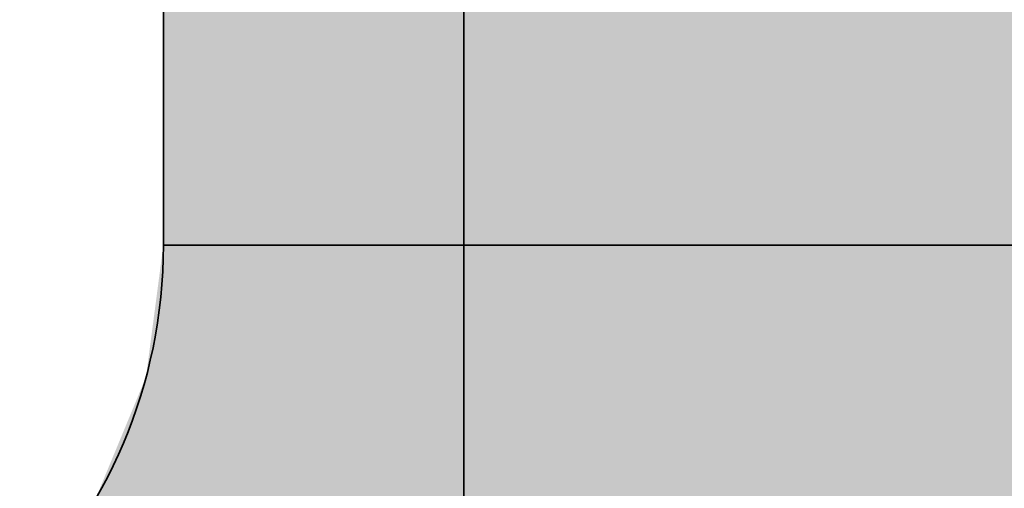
# Model space of a CAD drawing. Extents: x -459 to 541, y -543 to 550.
# Tile 61 of 577: x -221.48 to -220.627, y 52.199 to 52.604. Entities that reach past the tile are written whole.
import ezdxf

# ---------------------------------------------------------------- set-up
doc = ezdxf.new("R2010")
doc.units = 0
doc.layers.get('0').update_dxf_attribs({"lineweight": 35})
doc.layers.add('0-Shading', color=7, linetype='Continuous', lineweight=35)
doc.layers.add('H_Ruecklauf', color=5, linetype='Continuous', lineweight=35, true_color=0x0000ff)
doc.layers.add('H_Vorlauf', color=1, linetype='Continuous', lineweight=35, true_color=0xff0000)

# ---------------------------------------------------------------- blocks, each defined once
blk = doc.blocks.new('3D-Ansicht-A07ALAKN1N', base_point=(-283.14149, -11.03993))
at = {"layer": '0-Shading', "color": 174, "true_color": 0x0000a0}
for points in [[(-221.05408, 56.77851), (-221.01218, 52.01948), (-221.01218, 57.08789)], [(-221.01218, 52.01948), (-221.05408, 56.77851), (-221.09523, 52.01948), (-221.09523, 56.47477)]]:
    blk.add_solid(points, dxfattribs=at)
at = {"layer": '0-Shading', "color": 172, "true_color": 0x0000d9}
blk.add_solid([(-221.01218, 55.83633), (-221.01218, 52.01948), (-220.78523, 56.97213), (-220.78523, 52.01948)], dxfattribs=at)
at = {"layer": '0-Shading', "color": 5, "true_color": 0x0000f5}
for points in [[(-220.80431, 52.97031), (-220.70299, 56.80956), (-220.91524, 52.40948), (-220.91524, 56.00034)], [(-220.70299, 53.76758), (-220.70299, 54.50945), (-220.81911, 52.40948), (-220.80431, 52.97031)], [(-220.81911, 52.40948), (-220.70299, 52.40948), (-220.70299, 53.76758)], [(-220.80431, 52.97031), (-220.91524, 52.40948), (-220.84123, 52.40948)], [(-220.81911, 52.40948), (-220.80431, 52.97031), (-220.84123, 52.40948)], [(-220.84123, 52.40948), (-220.91524, 52.40948), (-220.87373, 52.16257), (-220.94522, 52.18172)], [(-220.81911, 52.40948), (-220.84123, 52.40948), (-220.85237, 52.15685), (-220.87373, 52.16257)], [(-220.85237, 52.15685), (-220.7402, 52.12679), (-220.81911, 52.40948), (-220.70299, 52.40948)]]:
    blk.add_solid(points, dxfattribs=at)
at = {"layer": '0-Shading', "color": 5, "true_color": 0x0000fa}
blk.add_solid([(-220.78523, 53.65012), (-220.78523, 52.01948), (-220.47523, 56.63573), (-220.47523, 52.01948)], dxfattribs=at)
at = {"layer": '0-Shading', "color": 172, "true_color": 0x0000e4}
for points in [[(-220.91524, 56.00034), (-221.09749, 55.08817), (-220.91524, 52.40948), (-221.09749, 53.58963)], [(-221.09749, 53.58963), (-221.09749, 52.40948), (-220.91524, 52.40948)], [(-221.12126, 52.22889), (-220.94522, 52.18172), (-221.09749, 52.40948), (-220.91524, 52.40948)], [(-220.94522, 52.18172), (-221.12126, 52.22889), (-221.14496, 52.03405), (-221.16185, 52.13092)]]:
    blk.add_solid(points, dxfattribs=at)
at = {"layer": '0-Shading', "color": 5, "true_color": 0x0000fd}
for points in [[(-220.70299, 53.76758), (-220.70299, 52.40948), (-220.47523, 55.79442), (-220.47523, 52.40948)], [(-220.70299, 52.40948), (-220.7402, 52.12679), (-220.68474, 52.11193)], [(-220.70299, 52.40948), (-220.68474, 52.11193), (-220.47523, 52.40948), (-220.52022, 52.06784)]]:
    blk.add_solid(points, dxfattribs=at)
at = {"layer": '0-Shading', "color": 1, "true_color": 0xfd0000}
for points in [[(-220.47523, 55.02837), (-220.70299, 55.00536), (-220.69533, 52.44924), (-220.70299, 52.44793)], [(-220.47523, 55.02837), (-220.69533, 52.44924), (-220.47523, 53.58963)], [(-220.69533, 52.44924), (-220.47523, 52.487), (-220.47523, 53.58963)], [(-220.70299, 52.44793), (-220.70299, 52.40948), (-220.47523, 52.487), (-220.47523, 52.40948)], [(-220.70299, 52.40948), (-220.7402, 52.12679), (-220.68474, 52.11193)], [(-220.70299, 52.40948), (-220.68474, 52.11193), (-220.47523, 52.40948), (-220.52022, 52.06784)]]:
    blk.add_solid(points, dxfattribs=at)
at = {"layer": '0-Shading', "color": 1, "true_color": 0xf50000}
for points in [[(-220.80011, 54.97449), (-220.70299, 52.44793), (-220.70299, 55.00536)], [(-220.70299, 52.44793), (-220.80011, 54.97449), (-220.91524, 52.40948), (-220.91524, 54.9379)], [(-220.70299, 52.44793), (-220.91524, 52.40948), (-220.77422, 52.40948)], [(-220.77422, 52.40948), (-220.70299, 52.40948), (-220.70299, 52.44793)], [(-220.92526, 52.33335), (-220.94522, 52.18172), (-220.70299, 52.40948), (-220.7402, 52.12679)], [(-220.91524, 52.40948), (-220.92526, 52.33335), (-220.90504, 52.34354)], [(-220.92526, 52.33335), (-220.70299, 52.40948), (-220.77422, 52.40948)], [(-220.77422, 52.40948), (-220.91524, 52.40948), (-220.90504, 52.34354)]]:
    blk.add_solid(points, dxfattribs=at)
at = {"layer": '0-Shading', "color": 12, "true_color": 0xe40000}
for points in [[(-221.09749, 54.83059), (-221.09749, 52.40948), (-220.91524, 54.9379), (-220.91524, 52.40948)], [(-221.09749, 52.40948), (-221.12126, 52.22889), (-221.06059, 52.21376), (-221.06157, 52.2129)], [(-220.92526, 52.33335), (-221.09749, 52.40948), (-221.06059, 52.21376)], [(-221.09749, 52.40948), (-220.92526, 52.33335), (-220.91524, 52.40948)], [(-220.92526, 52.33335), (-220.94099, 52.31945), (-220.94522, 52.18172), (-220.97789, 52.19048)], [(-220.94099, 52.31945), (-221.06157, 52.2129), (-220.97789, 52.19048)], [(-221.12126, 52.22889), (-221.15349, 52.1511), (-221.06157, 52.2129)], [(-220.98738, 52.19302), (-221.06157, 52.2129), (-221.02214, 52.17041), (-221.15349, 52.1511)]]:
    blk.add_solid(points, dxfattribs=at)
at = {"layer": '0-Shading', "color": 12, "true_color": 0xcd0000}
blk.add_solid([(-221.23734, 54.69075), (-221.23734, 52.40948), (-221.09749, 54.83059), (-221.09749, 52.40948)], dxfattribs=at)
at = {"layer": '0-Shading', "color": 14, "true_color": 0xb00000}
blk.add_solid([(-221.32524, 54.52789), (-221.32524, 52.40948), (-221.23734, 54.69075), (-221.23734, 52.40948)], dxfattribs=at)
at = {"layer": '0-Shading', "color": 172, "true_color": 0x0000cd}
for points in [[(-221.09749, 52.40948), (-221.16231, 54.64643), (-221.23734, 53.15136), (-221.23734, 54.13519)], [(-221.16231, 54.64643), (-221.09749, 52.40948), (-221.09749, 53.58963)], [(-221.09749, 52.40948), (-221.23734, 53.15136), (-221.23734, 52.40948)]]:
    blk.add_solid(points, dxfattribs=at)
at = {"layer": '0-Shading', "color": 14, "true_color": 0x900000}
for points in [[(-221.35524, 54.35312), (-221.35524, 52.40948), (-221.32524, 54.52789), (-221.32524, 52.40948)], [(-221.37022, 52.2956), (-221.34126, 52.28784), (-221.35524, 52.40948), (-221.32524, 52.40948)], [(-221.37022, 52.2956), (-221.41418, 52.18948), (-221.34126, 52.28784), (-221.40074, 52.18172)], [(-221.40074, 52.18172), (-221.38821, 52.17449), (-221.34126, 52.28784)]]:
    blk.add_solid(points, dxfattribs=at)
at = {"layer": '0-Shading', "color": 174, "true_color": 0x000090}
for points in [[(-221.32524, 54.33524), (-221.35524, 52.60522), (-221.35365, 52.40948), (-221.35524, 52.40948)], [(-221.32524, 54.33524), (-221.35365, 52.40948), (-221.32524, 53.20635)], [(-221.35365, 52.40948), (-221.32524, 52.40948), (-221.32524, 53.20635)], [(-221.36383, 52.34422), (-221.37022, 52.2956), (-221.32524, 52.40948), (-221.34126, 52.28784)], [(-221.35524, 52.40948), (-221.36383, 52.34422), (-221.35365, 52.40948)], [(-221.36383, 52.34422), (-221.32524, 52.40948), (-221.35365, 52.40948)], [(-221.37022, 52.2956), (-221.41418, 52.18948), (-221.34126, 52.28784), (-221.40074, 52.18172)], [(-221.40074, 52.18172), (-221.38821, 52.17449), (-221.34126, 52.28784)]]:
    blk.add_solid(points, dxfattribs=at)
at = {"layer": '0-Shading', "color": 1, "true_color": 0xfa0000}
blk.add_solid([(-220.78523, 53.97948), (-220.78523, 52.01948), (-220.47523, 54.06255), (-220.47523, 52.01948)], dxfattribs=at)
at = {"layer": '0-Shading', "color": 12, "true_color": 0xd90000}
blk.add_solid([(-221.01218, 53.75255), (-221.01218, 52.01948), (-220.78523, 53.97948), (-220.78523, 52.01948)], dxfattribs=at)
at = {"layer": '0-Shading', "color": 174, "true_color": 0x0000b0}
for points in [[(-221.27396, 53.74831), (-221.32524, 53.20635), (-221.23734, 52.40948), (-221.32524, 52.40948)], [(-221.27396, 53.74831), (-221.23734, 52.40948), (-221.23734, 53.15136)]]:
    blk.add_solid(points, dxfattribs=at)
at = {"layer": '0-Shading', "color": 14, "true_color": 0xa00000}
blk.add_solid([(-221.09523, 53.44255), (-221.09523, 52.01948), (-221.01218, 53.75255), (-221.01218, 52.01948)], dxfattribs=at)
at = {"layer": '0-Shading', "color": 14, "true_color": 0xaf0000}
for points in [[(-221.32524, 52.40948), (-221.34126, 52.28784), (-221.3174, 52.28144)], [(-221.32524, 52.40948), (-221.3174, 52.28144), (-221.23734, 52.40948), (-221.25635, 52.26509)], [(-221.34126, 52.28784), (-221.38821, 52.17449), (-221.2973, 52.1662), (-221.31207, 52.13054)], [(-221.34126, 52.28784), (-221.2973, 52.1662), (-221.3174, 52.28144)], [(-221.3174, 52.28144), (-221.30417, 52.20555), (-221.25635, 52.26509)], [(-221.30417, 52.20555), (-221.2973, 52.1662), (-221.25635, 52.26509)]]:
    blk.add_solid(points, dxfattribs=at)
at = {"layer": '0-Shading', "color": 174, "true_color": 0x0000af}
for points in [[(-221.32524, 52.40948), (-221.34126, 52.28784), (-221.3174, 52.28144)], [(-221.32524, 52.40948), (-221.3174, 52.28144), (-221.23734, 52.40948), (-221.25635, 52.26509)], [(-221.29843, 52.16933), (-221.34126, 52.28784), (-221.34303, 52.14841), (-221.38821, 52.17449)], [(-221.3174, 52.28144), (-221.34126, 52.28784), (-221.2979, 52.16959), (-221.29843, 52.16933)], [(-221.3174, 52.28144), (-221.30417, 52.20555), (-221.25635, 52.26509)], [(-221.30417, 52.20555), (-221.2973, 52.1662), (-221.25635, 52.26509)]]:
    blk.add_solid(points, dxfattribs=at)
at = {"layer": '0-Shading', "color": 12, "true_color": 0xcc0000}
for points in [[(-221.23734, 52.40948), (-221.25635, 52.26509), (-221.21326, 52.25354)], [(-221.23734, 52.40948), (-221.21326, 52.25354), (-221.09749, 52.40948), (-221.12126, 52.22889)], [(-221.29366, 52.1199), (-221.25635, 52.26509), (-221.2973, 52.1662)], [(-221.29366, 52.1199), (-221.16887, 52.14768), (-221.25635, 52.26509), (-221.18491, 52.18592)], [(-221.21326, 52.25354), (-221.25635, 52.26509), (-221.18491, 52.18592)], [(-221.12126, 52.22889), (-221.21326, 52.25354), (-221.17238, 52.17204), (-221.18491, 52.18592)], [(-221.15349, 52.1511), (-221.12126, 52.22889), (-221.17238, 52.17204)]]:
    blk.add_solid(points, dxfattribs=at)
at = {"layer": '0-Shading', "color": 172, "true_color": 0x0000cc}
for points in [[(-221.23734, 52.40948), (-221.25635, 52.26509), (-221.21326, 52.25354)], [(-221.23734, 52.40948), (-221.21326, 52.25354), (-221.09749, 52.40948), (-221.12126, 52.22889)], [(-221.21237, 52.12756), (-221.25635, 52.26509), (-221.29366, 52.1199), (-221.2973, 52.1662)], [(-221.21237, 52.12756), (-221.17696, 52.16696), (-221.25635, 52.26509), (-221.21326, 52.25354)], [(-221.17696, 52.16696), (-221.12126, 52.22889), (-221.21326, 52.25354)], [(-221.16185, 52.13092), (-221.12126, 52.22889), (-221.17696, 52.16696)]]:
    blk.add_solid(points, dxfattribs=at)
blk = doc.blocks.new('Geometrie-A07ALD2X1N', base_point=(-283.14148, 35.26948))
at = {"layer": 'H_Ruecklauf', "lineweight": -2}
for p, q in [((-221.09523, 58.35948), (-221.09523, 52.01948)), ((-221.35523, 57.96948), (-221.35523, 52.40948)), ((-221.35523, 52.40948), (-220.83974, 52.40948)), ((-221.35523, 52.40948), (-219.59523, 52.40948)), ((-220.83974, 52.40948), (-220.11073, 52.40948))]:
    blk.add_line(p, q, dxfattribs=at)
for major_axis in [(0, -0.44), (0, -2.2)]:
    blk.add_ellipse((-221.79523, 52.40948), major_axis=major_axis, ratio=1, start_param=0, end_param=1.570796, dxfattribs=at)
blk = doc.blocks.new('Geometrie-A07ALD2Z1N', base_point=(-283.14148, 32.26948))
at = {"layer": 'H_Vorlauf', "lineweight": -2}
for p, q in [((-221.09523, 58.35948), (-221.09523, 52.01948)), ((-221.35523, 57.96948), (-221.35523, 52.40948)), ((-221.35523, 52.40948), (-220.83974, 52.40948)), ((-221.35523, 52.40948), (-219.59523, 52.40948)), ((-220.83974, 52.40948), (-220.11073, 52.40948))]:
    blk.add_line(p, q, dxfattribs=at)
for major_axis in [(0, -0.44), (0, -2.2)]:
    blk.add_ellipse((-221.79523, 52.40948), major_axis=major_axis, ratio=1, start_param=0, end_param=1.570796, dxfattribs=at)

msp = doc.modelspace()

# ---------------------------------------------------------------- block references
at = {"linetype": 'Continuous', "ltscale": 0.35}
for name, p in [('Geometrie-A07ALD2X1N', (-283.14148, 35.26948)), ('Geometrie-A07ALD2Z1N', (-283.14148, 32.26948))]:
    msp.add_blockref(name, p, dxfattribs=at)
msp.add_blockref('3D-Ansicht-A07ALAKN1N', (-283.14149, -11.03993))

doc.saveas('drawing.dxf')
